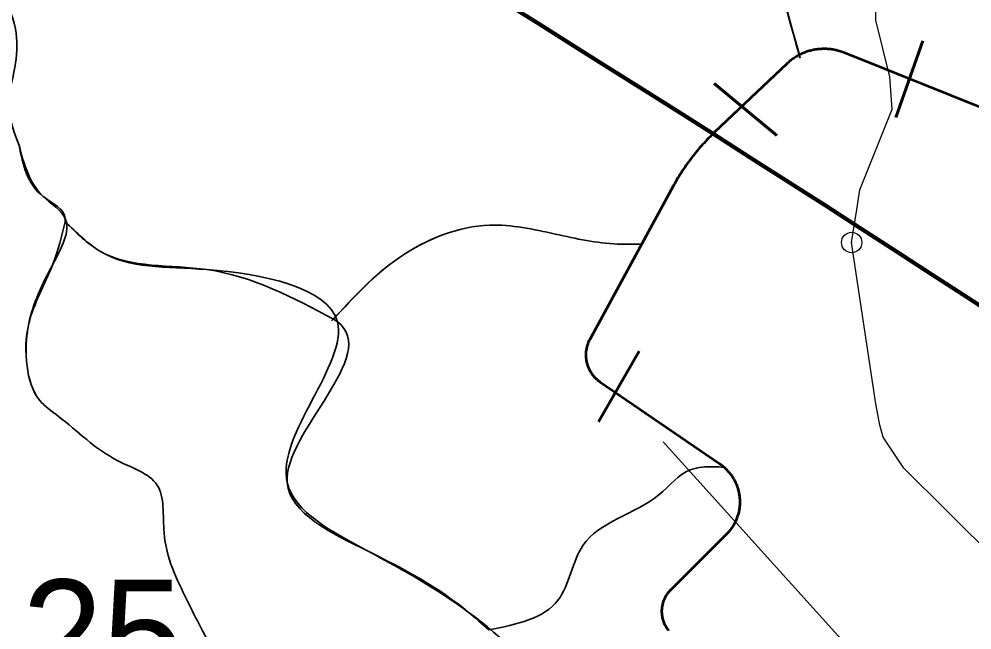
# Model space of a CAD drawing. Extents: x 553962 to 842807, y 8883888 to 9032388.
# Drawn here: x 604445 to 607955, y 8967254 to 8969504 of the extents above; entities that cross this region are included whole.
import ezdxf

# ---------------------------------------------------------------- set-up
doc = ezdxf.new("R2010")
doc.units = 0
doc.header["$LTSCALE"] = 150
doc.header["$PDMODE"] = 32
doc.header["$PDSIZE"] = 75
for name, color, linetype, lineweight in [('20', 7, 'Continuous', 35), ('24', 7, 'Continuous', 25), ('40', 7, 'Continuous', 60), ('60', 7, 'Continuous', 53), ('9', 7, 'Continuous', 90)]:
    doc.layers.add(name, color=color, linetype=linetype, lineweight=lineweight)

msp = doc.modelspace()

# ---------------------------------------------------------------- linework, layer by layer
at = {"layer": '20'}
for p, q in [((604614.8, 8968757.8), (604614.8, 8968757)), ((605603.4, 8968398.3), (605602.9, 8968398.6)), ((605603.4, 8968398.3), (605603.2, 8968398.5))]:
    msp.add_line(p, q, dxfattribs=at)
for points in [[(607312.4, 8969368), (607311.4, 8969367.4), (607307.9, 8969365.4), (607304.5, 8969363.3), (607301.1, 8969361.1), (607297.8, 8969358.9), (607294.5, 8969356.6), (607291.3, 8969354.3), (607288.1, 8969351.9), (607285, 8969349.4), (607281.9, 8969346.8), (607278.8, 8969344.2), (607275.8, 8969341.6), (607272.9, 8969338.9), (607272.9, 8969338.9), (607006.9, 8969087.1), (607001.2, 8969081.5), (606995.4, 8969075.9), (606989.8, 8969070.3), (606984.2, 8969064.6), (606978.6, 8969058.8), (606973.1, 8969053), (606967.7, 8969047.2), (606962.3, 8969041.2), (606957, 8969035.3), (606951.7, 8969029.2), (606946.5, 8969023.2), (606941.3, 8969017), (606936.3, 8969010.8), (606931.3, 8969004.6), (606926.3, 8968998.3), (606921.4, 8968992), (606916.6, 8968985.6), (606911.8, 8968979.2), (606907.1, 8968972.7), (606902.5, 8968966.2), (606897.9, 8968959.6), (606893.4, 8968953), (606889, 8968946.4), (606884.6, 8968939.7), (606880.3, 8968932.9), (606876.1, 8968926.1), (606871.9, 8968919.3), (606867.8, 8968912.4), (606863.8, 8968905.5), (606859.8, 8968898.6), (606855.9, 8968891.6), (606854.4, 8968888.8), (606854.4, 8968888.8), (606737.1, 8968673.5)], [(607485, 8969379.2), (607481.2, 8969380.7), (607477.5, 8969382.1), (607473.7, 8969383.3), (607469.9, 8969384.6), (607466.1, 8969385.7), (607462.2, 8969386.8), (607458.3, 8969387.8), (607454.4, 8969388.7), (607450.5, 8969389.6), (607446.6, 8969390.3), (607442.7, 8969391), (607438.7, 8969391.6), (607434.7, 8969392.1), (607430.8, 8969392.6), (607426.8, 8969393), (607422.8, 8969393.2), (607418.8, 8969393.5), (607414.8, 8969393.6), (607410.8, 8969393.6), (607406.8, 8969393.6), (607402.8, 8969393.5), (607398.8, 8969393.3), (607394.8, 8969393), (607390.8, 8969392.7), (607386.9, 8969392.2), (607382.9, 8969391.7), (607378.9, 8969391.1), (607375, 8969390.5), (607371.1, 8969389.7), (607367.2, 8969388.9), (607363.2, 8969388), (607359.4, 8969387), (607355.5, 8969386), (607351.7, 8969384.8), (607347.9, 8969383.6), (607344.1, 8969382.3), (607340.3, 8969381), (607336.6, 8969379.5), (607332.9, 8969378), (607329.2, 8969376.4), (607325.6, 8969374.7), (607322, 8969373), (607318.4, 8969371.2), (607316.4, 8969370.1)], [(608152.4, 8969119.1), (608146.3, 8969120.5), (608140.1, 8969121.9), (608134, 8969123.4), (608127.8, 8969125), (608121.7, 8969126.7), (608115.7, 8969128.4), (608109.6, 8969130.2), (608103.6, 8969132.1), (608097.6, 8969134.1), (608091.6, 8969136.1), (608085.6, 8969138.2), (608079.7, 8969140.5), (608073.8, 8969142.7), (608069.8, 8969144.3), (608069.8, 8969144.3), (607485, 8969379.2)], [(606736, 8968671.4), (606546.9, 8968324.2), (606546.9, 8968324.2), (606545.4, 8968321.5), (606544, 8968318.7), (606542.7, 8968315.9), (606541.5, 8968313), (606540.3, 8968310.2)], [(606540.3, 8968310.2), (606539.3, 8968307.3), (606538.3, 8968304.3), (606537.3, 8968301.4), (606536.5, 8968298.4), (606535.7, 8968295.4), (606535, 8968292.4), (606534.4, 8968289.3), (606533.8, 8968286.3), (606533.4, 8968283.2), (606533, 8968280.2), (606532.7, 8968277.1), (606532.5, 8968274), (606532.3, 8968270.9), (606532.2, 8968267.8), (606532.3, 8968264.7), (606532.4, 8968261.6), (606532.5, 8968258.5), (606532.8, 8968255.4), (606533.1, 8968252.3), (606533.5, 8968249.3), (606534, 8968246.2), (606534.6, 8968243.2), (606535.2, 8968240.1), (606536, 8968237.1), (606536.8, 8968234.1), (606537.7, 8968231.2), (606538.6, 8968228.2), (606539.7, 8968225.3), (606540.8, 8968222.4), (606542, 8968219.5), (606543.2, 8968216.7), (606544.5, 8968213.9), (606545.9, 8968211.1), (606547.4, 8968208.4), (606549, 8968205.7), (606550.6, 8968203.1), (606552.2, 8968200.5), (606554, 8968197.9), (606555.8, 8968195.4), (606557.7, 8968192.9), (606559.6, 8968190.5), (606561.6, 8968188.2), (606563.7, 8968185.8), (606565.8, 8968183.6), (606568, 8968181.4), (606570.2, 8968179.2), (606572.5, 8968177.1), (606574.8, 8968175.1), (606577.2, 8968173.1), (606579.7, 8968171.2), (606582.2, 8968169.4), (606584.5, 8968167.8), (606584.5, 8968167.8), (607025.6, 8967866), (607028.6, 8967863.8), (607031.6, 8967861.7), (607034.5, 8967859.4), (607037.3, 8967857.1), (607040.2, 8967854.7), (607041.5, 8967853.6)], [(607099.5, 8967721), (607099.6, 8967724.7), (607099.5, 8967728.4), (607099.4, 8967732.1), (607099.2, 8967735.8), (607099, 8967739.5), (607098.7, 8967743.1), (607098.2, 8967746.8), (607097.7, 8967750.5), (607097.2, 8967754.1), (607096.5, 8967757.7), (607095.8, 8967761.3), (607095, 8967764.9), (607094.1, 8967768.5), (607093.1, 8967772.1), (607092.1, 8967775.6), (607090.9, 8967779.1), (607089.7, 8967782.6), (607088.5, 8967786.1), (607087.1, 8967789.5), (607085.7, 8967792.9), (607084.2, 8967796.3), (607082.6, 8967799.6), (607081, 8967802.9), (607079.3, 8967806.2), (607077.5, 8967809.4), (607075.6, 8967812.6), (607073.7, 8967815.7), (607071.7, 8967818.8), (607069.7, 8967821.9), (607067.6, 8967824.9), (607065.4, 8967827.9), (607063.1, 8967830.8), (607060.8, 8967833.7), (607058.4, 8967836.5), (607056, 8967839.3), (607053.5, 8967842), (607051, 8967844.7), (607048.3, 8967847.3), (607045.7, 8967849.8), (607043, 8967852.3), (607041.8, 8967853.3)], [(606836.8, 8967252.7), (606835.3, 8967254.6), (606833.5, 8967256.9), (606831.8, 8967259.3), (606830.1, 8967261.8), (606828.5, 8967264.2), (606827, 8967266.8), (606825.5, 8967269.4), (606824.1, 8967272), (606822.7, 8967274.6), (606821.5, 8967277.3), (606820.3, 8967280), (606819.2, 8967282.8), (606818.1, 8967285.6), (606817.2, 8967288.3), (606816.3, 8967291.2), (606815.5, 8967294), (606814.7, 8967296.9), (606814.1, 8967299.8), (606813.5, 8967302.7), (606813, 8967305.6), (606812.6, 8967308.6), (606812.2, 8967311.5), (606812, 8967314.5), (606811.8, 8967317.4), (606811.7, 8967320.4), (606811.7, 8967323.4), (606811.7, 8967326.3), (606811.8, 8967329.3), (606812.1, 8967332.2), (606812.4, 8967335.2), (606812.7, 8967338.2), (606813.2, 8967341.1), (606813.7, 8967344), (606814.3, 8967346.9), (606815, 8967349.8), (606815.8, 8967352.7), (606816.6, 8967355.5), (606817.6, 8967358.3), (606818.6, 8967361.1), (606819.6, 8967363.9), (606820.8, 8967366.6), (606822, 8967369.3), (606823.3, 8967372), (606824.7, 8967374.6), (606826.1, 8967377.2), (606827.6, 8967379.8), (606829.2, 8967382.3), (606830.8, 8967384.8), (606832.5, 8967387.2), (606834.3, 8967389.6), (606836.1, 8967391.9), (606838, 8967394.2), (606840, 8967396.4), (606842, 8967398.6), (606844.1, 8967400.7), (606844.1, 8967400.7), (607049.5, 8967605.2), (607049.6, 8967605.3), (607052.2, 8967607.9), (607054.7, 8967610.6), (607057.2, 8967613.4), (607059.6, 8967616.2), (607062, 8967619), (607064.2, 8967621.9), (607066.5, 8967624.9), (607068.6, 8967627.8), (607070.7, 8967630.9), (607072.7, 8967634), (607074.7, 8967637.1), (607076.6, 8967640.3), (607078.4, 8967643.5), (607080.1, 8967646.7), (607081.8, 8967650), (607083.4, 8967653.3), (607084.9, 8967656.7), (607086.4, 8967660.1), (607087.8, 8967663.5), (607089.1, 8967666.9), (607090.3, 8967670.4), (607091.5, 8967673.9), (607092.6, 8967677.4), (607093.6, 8967681), (607094.5, 8967684.6), (607095.4, 8967688.1), (607096.1, 8967691.8), (607096.8, 8967695.4), (607097.5, 8967699), (607098, 8967702.7), (607098.5, 8967706.3), (607098.8, 8967710), (607099.1, 8967713.7), (607099.3, 8967717.3), (607099.5, 8967721)]]:
    msp.add_lwpolyline(points, dxfattribs=at)
for points in [[(604403.1, 8969214.2), (604431.1, 8969467.8), (604346.6, 8969788.4), (604389.7, 8969905.3), (604371.2, 8970053), (604251.7, 8970183.8), (604223.1, 8970304.6), (604172.3, 8970501.7), (604038.9, 8970565.2), (603880, 8970673.3), (603857.8, 8970845), (603867.3, 8971147), (603943.6, 8971350.4), (604003.9, 8971471.2), (604038.9, 8971601.5), (604143.7, 8971711.2), (604331.1, 8971847.9), (604563, 8971946.4), (604825.1, 8972076.8), (605180.9, 8972047.7), (605359.5, 8972039.4), (605419.5, 8972031), (605519.6, 8972001), (605636.4, 8971962.6), (605754.9, 8971880.8), (605873.4, 8971804), (605940.9, 8971516.8), (606127.8, 8971202.9), (606374.8, 8971156.2), (606461.5, 8971186.2), (606658.4, 8971182.9), (606908.7, 8970805.6), (606948.7, 8970628.6), (607028.8, 8970461.7), (607165.6, 8970331.4), (607185.6, 8970148.8), (607185.6, 8970028.6), (607321.8, 8969359.5)], [(604403.1, 8969214.2), (604431.1, 8969467.8), (604346.6, 8969788.4), (604389.7, 8969905.3), (604371.2, 8970053), (604251.7, 8970183.8), (604223.1, 8970304.6), (604172.3, 8970501.7), (604038.9, 8970565.2), (603880, 8970673.3), (603857.8, 8970845), (603867.3, 8971147), (603943.6, 8971350.4), (604003.9, 8971471.2), (604038.9, 8971601.5), (604143.7, 8971711.2), (604331.1, 8971847.9), (604563, 8971946.4), (604825.1, 8972076.8), (604837.6, 8972078.1)], [(604839, 8972078.3), (605180.9, 8972047.7), (605359.5, 8972039.4), (605419.5, 8972031), (605519.6, 8972001), (605636.4, 8971962.6), (605754.9, 8971880.8), (605873.4, 8971804), (605940.9, 8971516.8), (606127.8, 8971202.9), (606374.8, 8971156.2), (606461.5, 8971186.2), (606658.4, 8971182.9), (606908.7, 8970805.6), (606948.7, 8970628.6), (607028.8, 8970461.6), (607165.6, 8970331.4), (607185.6, 8970148.8), (607185.6, 8970028.6), (607319.6, 8969370.5)], [(607319.6, 8969370.5), (607185.6, 8970028.6), (607185.6, 8970148.8), (607165.6, 8970331.4), (607028.8, 8970461.6), (606948.7, 8970628.6), (606908.7, 8970805.6), (606658.4, 8971182.9), (606461.5, 8971186.2), (606374.8, 8971156.2), (606127.8, 8971202.9), (605940.9, 8971516.8), (605873.4, 8971804), (605754.9, 8971880.8), (605636.4, 8971962.6), (605519.6, 8972001), (605419.5, 8972031), (605359.5, 8972039.4), (605180.9, 8972047.7), (604839, 8972078.3)], [(604403.1, 8969214.2), (604406.2, 8969171.3), (604444.7, 8969037.5)], [(604444.7, 8969037.5), (604533.2, 8968850.6), (604615.1, 8968768.7), (604614.8, 8968757.5)], [(604614.8, 8968757.5), (604615.1, 8968768.7), (604533.2, 8968850.6), (604444.7, 8969037.5)], [(605280.4, 8966257.5), (605201.6, 8966369), (605309.8, 8966769), (605168.8, 8967162.8), (605064, 8967362.8), (604978.8, 8967611.9), (604952.6, 8967789), (604808.4, 8967877.5), (604588.9, 8968041.5), (604520.1, 8968100.5), (604474.2, 8968225.1), (604480.7, 8968382.4), (604569.2, 8968601.5), (604615.1, 8968768.7), (604533.2, 8968850.6), (604444.7, 8969037.5)], [(604614.8, 8968757), (604569.2, 8968601.5), (604480.7, 8968382.4), (604474.2, 8968225.1), (604520.1, 8968100.5), (604588.9, 8968041.5), (604808.4, 8967877.5), (604952.6, 8967789), (604978.8, 8967611.9), (605064, 8967362.8), (605168.8, 8967162.8), (605309.8, 8966769), (605201.6, 8966369), (605279.3, 8966260.9)], [(604614.8, 8968757), (604569.2, 8968601.5), (604480.7, 8968382.4), (604474.2, 8968225.1), (604520.1, 8968100.5), (604588.9, 8968041.5), (604808.4, 8967877.5), (604952.6, 8967789), (604978.8, 8967611.9), (605064, 8967362.8), (605168.8, 8967162.8), (605309.8, 8966769), (605201.6, 8966369), (605279.3, 8966260.9)], [(604614.8, 8968757), (604569.2, 8968601.5), (604480.7, 8968382.4), (604474.2, 8968225.1), (604520.1, 8968100.5), (604588.9, 8968041.5), (604808.4, 8967877.5), (604952.6, 8967789), (604978.8, 8967611.9), (605064, 8967362.8), (605168.8, 8967162.8), (605309.8, 8966769), (605201.6, 8966369), (605279.3, 8966260.9)], [(605603.2, 8968398.5), (605136.7, 8968581.2), (604744.8, 8968647.8), (604614.8, 8968757.8)], [(605603.2, 8968398.5), (605136.7, 8968581.2), (604744.8, 8968647.8), (604614.8, 8968757.8)], [(607577.4, 8965994.3), (607364.8, 8966136.7), (607106.1, 8966443.7), (606961.9, 8966499.2), (606580.2, 8966645.2), (606421.3, 8966963.4), (606099.6, 8967319.9), (605728.1, 8967545.6), (605432.4, 8967797.1), (605617.2, 8968388.9), (605136.7, 8968581.2), (604744.8, 8968647.8), (604614.8, 8968757.8)], [(605603.2, 8968398.5), (605136.7, 8968581.2), (604744.8, 8968647.8), (604614.8, 8968757.8)], [(605596, 8968392.1), (605846, 8968625.9), (606178.1, 8968744.8), (606419.9, 8968712), (606649.5, 8968675.1), (606727.4, 8968675.1)], [(605602.9, 8968398.6), (605846, 8968625.9), (606178.1, 8968744.8), (606419.9, 8968712), (606649.5, 8968675.1), (606737.9, 8968675.3)], [(606737.9, 8968675.3), (606649.5, 8968675.1), (606419.9, 8968712), (606178.1, 8968744.8), (605846, 8968625.9), (605602.9, 8968398.6)], [(606175.2, 8967254.5), (606099.6, 8967319.9), (605728.1, 8967545.6), (605432.4, 8967797.1), (605617.2, 8968388.9), (605603.4, 8968398.3)], [(606175.2, 8967254.5), (606099.6, 8967319.9), (605728.1, 8967545.6), (605432.4, 8967797.1), (605617.2, 8968388.9), (605603.4, 8968398.3)], [(606175.2, 8967254.5), (606099.6, 8967319.9), (605728.1, 8967545.6), (605432.4, 8967797.1), (605617.2, 8968388.9), (605603.4, 8968398.3)], [(607041.4, 8967853.7), (607002.8, 8967855.1), (606920.1, 8967844.8), (606801.1, 8967751.6), (606521.7, 8967565.2), (606431.2, 8967365.9), (606175.1, 8967254.6)], [(607041.4, 8967853.7), (607002.8, 8967855.1), (606920.1, 8967844.8), (606801.1, 8967751.6), (606521.7, 8967565.2), (606431.2, 8967365.9), (606175.1, 8967254.6)], [(606175.1, 8967254.6), (606431.2, 8967365.9), (606521.7, 8967565.2), (606801.1, 8967751.6), (606920.1, 8967844.8), (607002.8, 8967855.1), (607041.4, 8967853.7)]]:
    msp.add_spline(points, degree=3, dxfattribs=at)
at = {"layer": '24'}
msp.add_line((607511.6, 8968680.9), (607530.5, 8968802.4), dxfattribs=at)
for points in [[(607530.5, 8968802.4), (607541.7, 8968874.6), (607660.5, 8969172.2), (607652.1, 8969290.7), (607601.1, 8969498.9), (607601.1, 8969639.1), (607724.4, 8970268.8)], [(607703.2, 8967850.5), (607627.7, 8967964.3), (607614.9, 8968008), (607605.5, 8968061.2), (607601.1, 8968086.8), (607511.6, 8968680.9)], [(608515.8, 8967162.6), (608251.1, 8967306.9), (607860.2, 8967694.8), (607703.2, 8967850.5)]]:
    msp.add_lwpolyline(points, dxfattribs=at)
msp.add_point((607511.6, 8968680.9), dxfattribs=at)
at = {"layer": '40'}
for p, q in [((607674.6, 8969140.6), (607773.9, 8969423.7)), ((607005, 8969265.8), (607236.1, 8969074.6)), ((606579.4, 8968021), (606728.9, 8968281.1))]:
    msp.add_line(p, q, dxfattribs=at)
at = {"layer": '40', "lineweight": 35}
msp.add_lwpolyline([(606817.6, 8967946.4), (608284.2, 8966320.4), (610266.1, 8966320.4)], dxfattribs=at)
at = {"layer": '60'}
for points in [[(607485, 8969379.2), (607485, 8969379.2), (607481.2, 8969380.7), (607477.5, 8969382.1), (607473.7, 8969383.3), (607469.9, 8969384.6), (607466.1, 8969385.7), (607462.2, 8969386.8), (607458.3, 8969387.8), (607454.4, 8969388.7), (607450.5, 8969389.6), (607446.6, 8969390.3), (607442.7, 8969391), (607438.7, 8969391.6), (607434.7, 8969392.1), (607430.8, 8969392.6), (607426.8, 8969393), (607422.8, 8969393.2), (607418.8, 8969393.5), (607414.8, 8969393.6), (607410.8, 8969393.6), (607406.8, 8969393.6), (607402.8, 8969393.5), (607398.8, 8969393.3), (607394.8, 8969393), (607390.8, 8969392.7), (607386.9, 8969392.2), (607382.9, 8969391.7), (607378.9, 8969391.1), (607375, 8969390.5), (607371.1, 8969389.7), (607367.2, 8969388.9), (607363.2, 8969388), (607359.4, 8969387), (607355.5, 8969386), (607351.7, 8969384.8), (607347.9, 8969383.6), (607344.1, 8969382.3), (607340.3, 8969381), (607336.6, 8969379.5), (607332.9, 8969378), (607329.2, 8969376.4), (607325.6, 8969374.7), (607322, 8969373), (607318.4, 8969371.2), (607314.9, 8969369.3), (607311.4, 8969367.4), (607307.9, 8969365.4), (607304.5, 8969363.3), (607301.1, 8969361.1), (607297.8, 8969358.9), (607294.5, 8969356.6), (607291.3, 8969354.3), (607288.1, 8969351.9), (607285, 8969349.4), (607281.9, 8969346.8), (607278.8, 8969344.2), (607275.8, 8969341.6), (607272.9, 8969338.9), (607272.9, 8969338.9), (607006.9, 8969087.1), (607001.2, 8969081.5), (606995.4, 8969075.9), (606989.8, 8969070.3), (606984.2, 8969064.6), (606978.6, 8969058.8), (606973.1, 8969053), (606967.7, 8969047.2), (606962.3, 8969041.2), (606957, 8969035.3), (606951.7, 8969029.2), (606946.5, 8969023.2), (606941.3, 8969017), (606936.3, 8969010.8), (606931.3, 8969004.6), (606926.3, 8968998.3), (606921.4, 8968992), (606916.6, 8968985.6), (606911.8, 8968979.2), (606907.1, 8968972.7), (606902.5, 8968966.2), (606897.9, 8968959.6), (606893.4, 8968953), (606889, 8968946.4), (606884.6, 8968939.7), (606880.3, 8968932.9), (606876.1, 8968926.1), (606871.9, 8968919.3), (606867.8, 8968912.4), (606863.8, 8968905.5), (606859.8, 8968898.6), (606855.9, 8968891.6), (606854.4, 8968888.8), (606854.4, 8968888.8), (606546.9, 8968324.2), (606546.9, 8968324.2), (606545.4, 8968321.5), (606544, 8968318.7), (606542.7, 8968315.9), (606541.5, 8968313), (606540.3, 8968310.2)], [(608069.8, 8969144.3), (607485, 8969379.2)], [(606540.3, 8968310.2), (606539.3, 8968307.3), (606538.3, 8968304.3), (606537.3, 8968301.4), (606536.5, 8968298.4), (606535.7, 8968295.4), (606535, 8968292.4), (606534.4, 8968289.3), (606533.8, 8968286.3), (606533.4, 8968283.2), (606533, 8968280.2), (606532.7, 8968277.1), (606532.5, 8968274), (606532.3, 8968270.9), (606532.2, 8968267.8), (606532.3, 8968264.7), (606532.4, 8968261.6), (606532.5, 8968258.5), (606532.8, 8968255.4), (606533.1, 8968252.3), (606533.5, 8968249.3), (606534, 8968246.2), (606534.6, 8968243.2), (606535.2, 8968240.1), (606536, 8968237.1), (606536.8, 8968234.1), (606537.7, 8968231.2), (606538.6, 8968228.2), (606539.7, 8968225.3), (606540.8, 8968222.4), (606542, 8968219.5), (606543.2, 8968216.7), (606544.5, 8968213.9), (606545.9, 8968211.1), (606547.4, 8968208.4), (606549, 8968205.7), (606550.6, 8968203.1), (606552.2, 8968200.5), (606554, 8968197.9), (606555.8, 8968195.4), (606557.7, 8968192.9), (606559.6, 8968190.5), (606561.6, 8968188.2), (606563.7, 8968185.8), (606565.8, 8968183.6), (606568, 8968181.4), (606570.2, 8968179.2), (606572.5, 8968177.1), (606574.8, 8968175.1), (606577.2, 8968173.1), (606579.7, 8968171.2), (606582.2, 8968169.4), (606584.5, 8968167.8), (606584.5, 8968167.8), (607025.6, 8967866), (607028.6, 8967863.8), (607031.6, 8967861.7), (607034.5, 8967859.4), (607037.3, 8967857.1), (607040.2, 8967854.7), (607043, 8967852.3), (607045.7, 8967849.8), (607048.3, 8967847.3), (607051, 8967844.7), (607053.5, 8967842), (607056, 8967839.3), (607058.4, 8967836.5), (607060.8, 8967833.7), (607063.1, 8967830.8), (607065.4, 8967827.9), (607067.6, 8967824.9), (607069.7, 8967821.9), (607071.7, 8967818.8), (607073.7, 8967815.7), (607075.6, 8967812.6), (607077.5, 8967809.4), (607079.3, 8967806.2), (607081, 8967802.9), (607082.6, 8967799.6), (607084.2, 8967796.3), (607085.7, 8967792.9), (607087.1, 8967789.5), (607088.5, 8967786.1), (607089.7, 8967782.6), (607090.9, 8967779.1), (607092.1, 8967775.6), (607093.1, 8967772.1), (607094.1, 8967768.5), (607095, 8967764.9), (607095.8, 8967761.3), (607096.5, 8967757.7), (607097.2, 8967754.1), (607097.7, 8967750.5), (607098.2, 8967746.8), (607098.7, 8967743.1), (607099, 8967739.5), (607099.2, 8967735.8), (607099.4, 8967732.1), (607099.5, 8967728.4), (607099.6, 8967724.7), (607099.5, 8967721)], [(607099.5, 8967721), (607099.3, 8967717.3), (607099.1, 8967713.7), (607098.8, 8967710), (607098.5, 8967706.3), (607098, 8967702.7), (607097.5, 8967699), (607096.8, 8967695.4), (607096.1, 8967691.8), (607095.4, 8967688.2), (607094.5, 8967684.6), (607093.6, 8967681), (607092.6, 8967677.5), (607091.5, 8967673.9), (607090.3, 8967670.4), (607089.1, 8967667), (607087.8, 8967663.5), (607086.4, 8967660.1), (607084.9, 8967656.7), (607083.4, 8967653.3), (607081.8, 8967650), (607080.1, 8967646.7), (607078.4, 8967643.5), (607076.6, 8967640.3), (607074.7, 8967637.1), (607072.7, 8967634), (607070.7, 8967630.9), (607068.6, 8967627.9), (607066.5, 8967624.9), (607064.2, 8967621.9), (607062, 8967619), (607059.6, 8967616.2), (607057.2, 8967613.4), (607054.7, 8967610.6), (607052.2, 8967608), (607049.6, 8967605.3), (607049.5, 8967605.2), (606844.1, 8967400.7), (606844.1, 8967400.7), (606842, 8967398.6), (606840, 8967396.4), (606838, 8967394.2), (606836.1, 8967391.9), (606834.3, 8967389.6), (606832.5, 8967387.2), (606830.8, 8967384.8), (606829.2, 8967382.3), (606827.6, 8967379.8), (606826.1, 8967377.2), (606824.7, 8967374.6), (606823.3, 8967372), (606822, 8967369.3), (606820.8, 8967366.6), (606819.6, 8967363.9), (606818.6, 8967361.1), (606817.6, 8967358.3), (606816.6, 8967355.5), (606815.8, 8967352.7), (606815, 8967349.8), (606814.3, 8967346.9), (606813.7, 8967344), (606813.2, 8967341.1), (606812.7, 8967338.2), (606812.4, 8967335.2), (606812.1, 8967332.3), (606811.8, 8967329.3), (606811.7, 8967326.3), (606811.7, 8967323.4), (606811.7, 8967320.4), (606811.8, 8967317.5), (606812, 8967314.5), (606812.2, 8967311.5), (606812.6, 8967308.6), (606813, 8967305.7), (606813.5, 8967302.7), (606814.1, 8967299.8), (606814.7, 8967296.9), (606815.5, 8967294.1), (606816.3, 8967291.2), (606817.2, 8967288.4), (606818.1, 8967285.6), (606819.2, 8967282.8), (606820.3, 8967280), (606821.5, 8967277.3), (606822.7, 8967274.6), (606824.1, 8967272), (606825.5, 8967269.4), (606827, 8967266.8), (606828.5, 8967264.3), (606830.1, 8967261.8), (606831.8, 8967259.3), (606833.5, 8967256.9), (606835.3, 8967254.6), (606836.8, 8967252.7)]]:
    msp.add_lwpolyline(points, dxfattribs=at)
at = {"layer": '9'}
for points in [[(607019.9, 8987628.8), (608117.9, 8987072.5), (609319, 8986220.3), (609831, 8985717.6), (610444.6, 8985240.9), (611083, 8984865.7), (611314.6, 8984437), (611367.4, 8984108.2), (611371.5, 8983424.7), (611351.3, 8982538.5), (611228.8, 8981727.5), (611158.3, 8980739.6), (611137.7, 8979929.4), (611547.1, 8979552.5), (611828.5, 8979301.3), (612340.6, 8978773.3), (612648.8, 8978294.5), (612832.8, 8977308.5), (612940.5, 8976321.9), (612949.5, 8974803), (612829.3, 8973612.2), (613105.4, 8971372.7), (613572.8, 8968712.3), (614200.8, 8967292.3), (614110, 8965907), (613645.9, 8964639.4)], [(592698.5, 8977198.4), (599903.5, 8973292.7), (608459.2, 8968138.2), (612674.8, 8965332.6), (616842, 8962096.4), (620005, 8958671.2), (621134, 8957974.7), (621473.4, 8956805.3), (621586.2, 8956597.5)]]:
    msp.add_spline(points, degree=3, dxfattribs=at)

# ---------------------------------------------------------------- texts
at = {"layer": '40'}
msp.add_text('BU-25', height=400, dxfattribs=at).set_placement((603534.4, 8967039.8))

doc.saveas('drawing.dxf')
